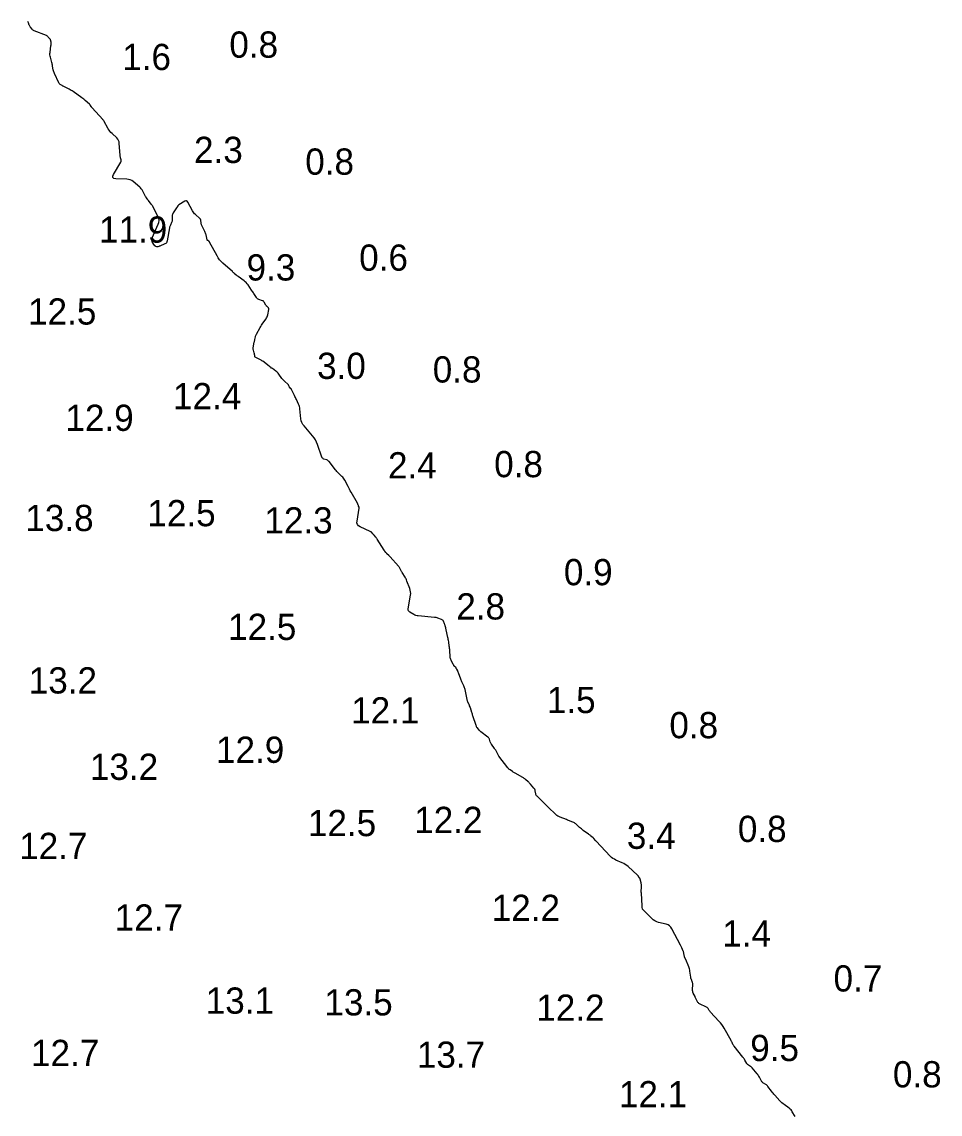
# Model space of a CAD drawing. Extents: x 815352 to 820877, y 582403 to 597439.
# Drawn here: x 817248.4 to 817423.4, y 596583 to 596791.2 of the extents above; entities that cross this region are included whole.
import ezdxf

# ---------------------------------------------------------------- set-up
doc = ezdxf.new("R2010")
doc.units = 0
doc.layers.add('V-CONT-EL12', color=7, linetype='Continuous')
doc.layers.add('V-TOPO-SOUN', color=7, linetype='Continuous')

msp = doc.modelspace()

# ---------------------------------------------------------------- linework, layer by layer
at = {"layer": 'V-CONT-EL12'}
for points in [[(817366.83, 596621.9), (817366.78, 596621.95), (817366.75, 596622), (817366.72, 596622.06), (817366.71, 596622.13), (817366.66, 596622.39), (817366.65, 596622.46), (817366.65, 596622.53), (817366.64, 596622.6), (817366.63, 596622.66), (817366.51, 596625.12), (817366.51, 596625.13), (817366.51, 596625.14), (817366.5, 596625.15), (817366.49, 596625.16), (817366.46, 596625.19), (817366.45, 596625.2), (817366.45, 596625.21), (817366.45, 596625.22), (817366.45, 596625.23), (817366.49, 596626.45), (817366.49, 596626.6), (817366.48, 596626.74), (817366.46, 596626.89), (817366.43, 596627.04), (817366.27, 596627.76), (817366.25, 596627.83), (817366.22, 596627.9), (817366.19, 596627.97), (817366.14, 596628.04), (817365.96, 596628.29), (817365.91, 596628.35), (817365.86, 596628.41), (817365.81, 596628.47), (817365.75, 596628.52), (817363.94, 596630.16), (817363.69, 596630.37), (817363.42, 596630.56), (817363.14, 596630.73), (817362.84, 596630.87), (817361.63, 596631.4), (817361.33, 596631.55), (817361.06, 596631.72), (817360.8, 596631.92), (817360.56, 596632.15), (817357.84, 596634.99), (817357.79, 596635.04), (817357.75, 596635.09), (817357.7, 596635.15), (817357.66, 596635.2), (817357.49, 596635.42), (817357.45, 596635.47), (817357.4, 596635.52), (817357.35, 596635.57), (817357.3, 596635.62), (817356.8, 596636.03), (817356.69, 596636.12), (817356.59, 596636.2), (817356.49, 596636.28), (817356.38, 596636.36), (817355.39, 596637.07), (817355.21, 596637.2), (817355.04, 596637.33), (817354.87, 596637.47), (817354.71, 596637.62), (817353.98, 596638.29), (817353.86, 596638.39), (817353.72, 596638.48), (817353.58, 596638.56), (817353.43, 596638.62), (817352.58, 596638.93), (817352.55, 596638.95), (817352.51, 596638.96), (817352.48, 596638.98), (817352.45, 596639), (817352.33, 596639.09), (817352.3, 596639.12), (817352.27, 596639.13), (817352.23, 596639.15), (817352.2, 596639.16), (817350.97, 596639.61), (817350.76, 596639.69), (817350.56, 596639.8), (817350.38, 596639.93), (817350.2, 596640.08), (817348.7, 596641.52), (817348.46, 596641.75), (817348.23, 596641.97), (817348, 596642.2), (817347.77, 596642.42), (817346.59, 596643.57), (817346.5, 596643.68), (817346.43, 596643.79), (817346.37, 596643.92), (817346.34, 596644.05), (817346.25, 596644.62), (817346.22, 596644.76), (817346.17, 596644.89), (817346.1, 596645.01), (817346.01, 596645.12), (817345.33, 596645.88), (817345.22, 596646), (817345.11, 596646.12), (817345, 596646.23), (817344.88, 596646.34), (817344.41, 596646.77), (817344.28, 596646.87), (817344.16, 596646.97), (817344.03, 596647.06), (817343.89, 596647.14), (817342.41, 596647.97), (817342.29, 596648.04), (817342.17, 596648.12), (817342.05, 596648.19), (817341.93, 596648.27), (817341.45, 596648.58), (817341.34, 596648.66), (817341.23, 596648.75), (817341.13, 596648.85), (817341.04, 596648.96), (817339.33, 596651.24), (817339.25, 596651.35), (817339.17, 596651.47), (817339.1, 596651.59), (817339.04, 596651.71), (817338.78, 596652.21), (817338.72, 596652.33), (817338.65, 596652.45), (817338.57, 596652.56), (817338.49, 596652.68), (817337.9, 596653.47), (817337.83, 596653.58), (817337.77, 596653.69), (817337.72, 596653.81), (817337.67, 596653.93), (817337.52, 596654.43), (817337.48, 596654.55), (817337.41, 596654.65), (817337.33, 596654.75), (817337.24, 596654.83), (817335.9, 596655.85), (817335.8, 596655.93), (817335.7, 596656.02), (817335.62, 596656.11), (817335.53, 596656.2), (817335.21, 596656.6), (817335.14, 596656.7), (817335.07, 596656.81), (817335.02, 596656.92), (817334.97, 596657.04), (817334.37, 596658.89), (817334.31, 596659.05), (817334.26, 596659.21), (817334.21, 596659.38), (817334.16, 596659.54), (817333.9, 596660.42), (817333.88, 596660.47), (817333.87, 596660.52), (817333.85, 596660.57), (817333.83, 596660.62), (817333.74, 596660.82), (817333.72, 596660.87), (817333.69, 596660.92), (817333.67, 596660.97), (817333.65, 596661.02), (817333.4, 596661.56), (817333.35, 596661.67), (817333.31, 596661.78), (817333.28, 596661.89), (817333.25, 596662.01), (817332.86, 596663.92), (817332.82, 596664.1), (817332.77, 596664.27), (817332.71, 596664.43), (817332.64, 596664.6), (817332.32, 596665.24), (817332.25, 596665.4), (817332.17, 596665.56), (817332.11, 596665.73), (817332.04, 596665.9), (817331.61, 596667.11), (817331.58, 596667.2), (817331.54, 596667.28), (817331.51, 596667.37), (817331.47, 596667.46), (817331.3, 596667.79), (817331.25, 596667.88), (817331.2, 596667.95), (817331.15, 596668.03), (817331.09, 596668.1), (817330.82, 596668.39), (817330.76, 596668.46), (817330.7, 596668.54), (817330.65, 596668.62), (817330.6, 596668.71), (817330.22, 596669.49), (817330.15, 596669.65), (817330.09, 596669.82), (817330.06, 596669.99), (817330.04, 596670.16), (817329.96, 596671.35), (817329.94, 596671.56), (817329.92, 596671.77), (817329.9, 596671.98), (817329.87, 596672.19), (817329.75, 596673.03), (817329.72, 596673.24), (817329.68, 596673.44), (817329.64, 596673.65), (817329.6, 596673.86), (817329.27, 596675.27), (817329.25, 596675.36), (817329.23, 596675.46), (817329.21, 596675.56), (817329.18, 596675.66), (817329.09, 596676.05), (817329.07, 596676.15), (817329.04, 596676.25), (817329.01, 596676.34), (817328.97, 596676.44), (817328.74, 596676.95), (817328.68, 596677.06), (817328.6, 596677.15), (817328.51, 596677.22), (817328.4, 596677.28), (817327.71, 596677.54), (817327.55, 596677.59), (817327.39, 596677.63), (817327.23, 596677.66), (817327.07, 596677.68), (817323.93, 596677.96), (817323.72, 596677.99), (817323.51, 596678.04), (817323.31, 596678.12), (817323.12, 596678.22), (817322.36, 596678.66), (817322.2, 596678.78), (817322.09, 596678.93), (817322.04, 596679.11), (817322.05, 596679.31), (817322.47, 596681.92), (817322.5, 596682.24), (817322.48, 596682.56), (817322.43, 596682.87), (817322.34, 596683.18), (817321.79, 596684.61), (817321.71, 596684.81), (817321.62, 596685), (817321.53, 596685.18), (817321.42, 596685.37), (817320.87, 596686.25), (817320.8, 596686.35), (817320.75, 596686.45), (817320.69, 596686.55), (817320.63, 596686.65), (817320.42, 596687.06), (817320.36, 596687.16), (817320.3, 596687.26), (817320.23, 596687.35), (817320.15, 596687.44), (817318.6, 596689.19), (817318.53, 596689.27), (817318.46, 596689.34), (817318.39, 596689.42), (817318.32, 596689.49), (817317.98, 596689.8), (817317.93, 596689.85), (817317.87, 596689.91), (817317.82, 596689.96), (817317.78, 596690.02), (817317.59, 596690.27), (817317.55, 596690.33), (817317.5, 596690.39), (817317.46, 596690.45), (817317.42, 596690.52), (817316.09, 596692.61), (817316.03, 596692.7), (817315.97, 596692.79), (817315.9, 596692.88), (817315.83, 596692.96), (817315.52, 596693.33), (817315.46, 596693.39), (817315.41, 596693.46), (817315.35, 596693.52), (817315.29, 596693.59), (817315.07, 596693.84), (817315.01, 596693.91), (817314.94, 596693.96), (817314.87, 596694.01), (817314.8, 596694.04), (817312.84, 596694.94), (817312.54, 596695.13), (817312.34, 596695.38), (817312.25, 596695.67), (817312.27, 596696.03), (817312.7, 596698.51), (817312.7, 596698.56), (817312.7, 596698.61), (817312.69, 596698.66), (817312.67, 596698.7), (817312.58, 596698.9), (817312.56, 596698.94), (817312.55, 596698.98), (817312.53, 596699.03), (817312.51, 596699.07), (817312.44, 596699.25), (817312.42, 596699.3), (817312.4, 596699.34), (817312.38, 596699.38), (817312.35, 596699.42), (817311.14, 596701.56), (817310.99, 596701.82), (817310.85, 596702.09), (817310.7, 596702.35), (817310.56, 596702.62), (817309.93, 596703.83), (817309.82, 596704.02), (817309.69, 596704.21), (817309.55, 596704.38), (817309.4, 596704.54), (817308.76, 596705.16), (817308.6, 596705.32), (817308.45, 596705.48), (817308.3, 596705.65), (817308.16, 596705.82), (817306.93, 596707.39), (817306.84, 596707.49), (817306.73, 596707.58), (817306.62, 596707.65), (817306.49, 596707.7), (817305.95, 596707.87), (817305.83, 596707.93), (817305.73, 596708), (817305.65, 596708.1), (817305.59, 596708.23), (817304.72, 596710.66), (817304.54, 596711.1), (817304.33, 596711.52), (817304.07, 596711.91), (817303.78, 596712.29), (817302.18, 596714.17), (817301.95, 596714.48), (817301.78, 596714.82), (817301.65, 596715.17), (817301.59, 596715.55), (817301.38, 596717.42), (817301.35, 596717.65), (817301.3, 596717.87), (817301.22, 596718.1), (817301.13, 596718.31), (817300.72, 596719.19), (817300.62, 596719.39), (817300.52, 596719.59), (817300.43, 596719.79), (817300.33, 596719.99), (817299.81, 596721.1), (817299.78, 596721.15), (817299.75, 596721.19), (817299.71, 596721.23), (817299.67, 596721.27), (817299.51, 596721.41), (817299.47, 596721.45), (817299.43, 596721.49), (817299.4, 596721.54), (817299.38, 596721.59), (817299.28, 596721.85), (817299.25, 596721.91), (817299.22, 596721.96), (817299.18, 596722.01), (817299.13, 596722.06), (817298.44, 596722.69), (817298.31, 596722.82), (817298.19, 596722.95), (817298.07, 596723.08), (817297.96, 596723.22), (817297.37, 596724.05), (817297.25, 596724.21), (817297.11, 596724.36), (817296.97, 596724.5), (817296.81, 596724.62), (817296.15, 596725.1), (817295.99, 596725.22), (817295.83, 596725.35), (817295.66, 596725.47), (817295.5, 596725.59), (817294.29, 596726.5), (817294.15, 596726.6), (817294.01, 596726.69), (817293.87, 596726.78), (817293.72, 596726.86), (817292.87, 596727.3), (817292.84, 596727.32), (817292.82, 596727.35), (817292.8, 596727.38), (817292.79, 596727.41), (817292.77, 596727.56), (817292.77, 596727.6), (817292.76, 596727.64), (817292.76, 596727.68), (817292.75, 596727.72), (817292.71, 596727.93), (817292.71, 596727.97), (817292.7, 596728.02), (817292.68, 596728.07), (817292.67, 596728.11), (817292.51, 596728.65), (817292.49, 596728.75), (817292.48, 596728.85), (817292.48, 596728.96), (817292.49, 596729.07), (817292.68, 596730.16), (817292.71, 596730.29), (817292.73, 596730.42), (817292.76, 596730.55), (817292.79, 596730.68), (817292.9, 596731.19), (817292.94, 596731.32), (817292.98, 596731.45), (817293.03, 596731.57), (817293.09, 596731.68), (817293.8, 596732.96), (817293.93, 596733.16), (817294.05, 596733.37), (817294.19, 596733.57), (817294.32, 596733.77), (817294.93, 596734.62), (817295.04, 596734.79), (817295.13, 596734.97), (817295.2, 596735.16), (817295.25, 596735.36), (817295.46, 596736.4), (817295.47, 596736.49), (817295.45, 596736.56), (817295.42, 596736.63), (817295.37, 596736.7), (817295.11, 596736.94), (817295.04, 596737), (817294.99, 596737.07), (817294.94, 596737.14), (817294.89, 596737.22), (817294.6, 596737.75), (817294.53, 596737.86), (817294.45, 596737.94), (817294.35, 596738.01), (817294.23, 596738.06), (817293.57, 596738.29), (817293.43, 596738.35), (817293.3, 596738.43), (817293.19, 596738.53), (817293.1, 596738.66), (817292.62, 596739.4), (817292.51, 596739.57), (817292.4, 596739.73), (817292.29, 596739.9), (817292.18, 596740.07), (817291.49, 596741.08), (817291.33, 596741.3), (817291.15, 596741.5), (817290.96, 596741.68), (817290.75, 596741.84), (817289.62, 596742.64), (817289.52, 596742.71), (817289.43, 596742.79), (817289.33, 596742.87), (817289.24, 596742.95), (817288.87, 596743.27), (817288.78, 596743.35), (817288.69, 596743.44), (817288.6, 596743.52), (817288.51, 596743.6), (817286.69, 596745.22), (817286.37, 596745.53), (817286.08, 596745.86), (817285.82, 596746.21), (817285.59, 596746.59), (817284.15, 596749.23), (817284.12, 596749.28), (817284.08, 596749.32), (817284.04, 596749.36), (817284, 596749.39), (817283.81, 596749.51), (817283.76, 596749.55), (817283.73, 596749.59), (817283.7, 596749.64), (817283.69, 596749.69), (817283.5, 596750.59), (817283.46, 596750.75), (817283.41, 596750.92), (817283.35, 596751.08), (817283.28, 596751.23), (817282.65, 596752.49), (817282.61, 596752.59), (817282.57, 596752.7), (817282.55, 596752.8), (817282.54, 596752.91), (817282.5, 596753.34), (817282.49, 596753.45), (817282.45, 596753.55), (817282.4, 596753.63), (817282.32, 596753.71), (817281.47, 596754.48), (817281.31, 596754.63), (817281.16, 596754.8), (817281.03, 596754.99), (817280.92, 596755.18), (817280.04, 596756.85), (817279.92, 596757.02), (817279.77, 596757.1), (817279.61, 596757.1), (817279.42, 596757.02), (817278.32, 596756.35), (817278.27, 596756.31), (817278.22, 596756.27), (817278.18, 596756.22), (817278.14, 596756.17), (817277.99, 596755.95), (817277.96, 596755.9), (817277.92, 596755.85), (817277.89, 596755.79), (817277.85, 596755.74), (817277.22, 596754.79), (817277.15, 596754.65), (817277.09, 596754.5), (817277.06, 596754.35), (817277.04, 596754.19), (817277.04, 596753.48), (817277.03, 596753.35), (817277.01, 596753.22), (817276.97, 596753.09), (817276.92, 596752.96), (817276.69, 596752.47), (817276.63, 596752.35), (817276.59, 596752.22), (817276.55, 596752.09), (817276.52, 596751.96), (817276.08, 596749.44), (817276.02, 596749.26), (817275.94, 596749.11), (817275.81, 596748.99), (817275.65, 596748.9), (817274.67, 596748.46), (817274.63, 596748.44), (817274.58, 596748.42), (817274.54, 596748.41), (817274.49, 596748.39), (817274.3, 596748.34), (817274.26, 596748.33), (817274.21, 596748.33), (817274.16, 596748.33), (817274.12, 596748.34), (817273.9, 596748.41), (817273.85, 596748.43), (817273.81, 596748.46), (817273.77, 596748.49), (817273.73, 596748.53), (817273.39, 596748.96), (817273.34, 596749.03), (817273.3, 596749.1), (817273.27, 596749.17), (817273.24, 596749.25), (817273.13, 596749.65), (817273.12, 596749.68), (817273.12, 596749.72), (817273.12, 596749.75), (817273.13, 596749.79), (817273.16, 596749.93), (817273.16, 596749.97), (817273.17, 596750), (817273.19, 596750.04), (817273.2, 596750.07), (817274.37, 596752.62), (817274.49, 596752.99), (817274.53, 596753.35), (817274.48, 596753.71), (817274.34, 596754.06), (817273.42, 596755.9), (817273.33, 596756.05), (817273.24, 596756.2), (817273.15, 596756.34), (817273.04, 596756.47), (817272.51, 596757.14), (817272.45, 596757.21), (817272.4, 596757.28), (817272.35, 596757.35), (817272.3, 596757.43), (817272.1, 596757.72), (817272.05, 596757.79), (817272, 596757.87), (817271.96, 596757.94), (817271.91, 596758.02), (817271.39, 596759.04), (817271.28, 596759.22), (817271.15, 596759.4), (817271.01, 596759.56), (817270.84, 596759.71), (817269.59, 596760.75), (817269.32, 596760.95), (817269.02, 596761.09), (817268.7, 596761.18), (817268.37, 596761.22), (817266.29, 596761.3), (817265.92, 596761.37), (817265.72, 596761.53), (817265.69, 596761.78), (817265.84, 596762.13), (817267.25, 596764.49), (817267.3, 596764.59), (817267.32, 596764.69), (817267.32, 596764.79), (817267.3, 596764.89), (817267.18, 596765.31), (817267.15, 596765.42), (817267.13, 596765.52), (817267.11, 596765.63), (817267.1, 596765.74), (817266.94, 596768.07), (817266.9, 596768.36), (817266.8, 596768.62), (817266.65, 596768.86), (817266.46, 596769.08), (817265.56, 596769.92), (817265.35, 596770.13), (817265.16, 596770.35), (817264.99, 596770.58), (817264.84, 596770.83), (817264.01, 596772.32), (817264, 596772.35), (817263.98, 596772.37), (817263.96, 596772.4), (817263.94, 596772.42), (817263.86, 596772.51), (817263.84, 596772.54), (817263.82, 596772.56), (817263.8, 596772.58), (817263.78, 596772.61), (817261.77, 596774.82), (817261.73, 596774.88), (817261.68, 596774.93), (817261.64, 596774.99), (817261.6, 596775.05), (817261.45, 596775.29), (817261.41, 596775.35), (817261.37, 596775.41), (817261.32, 596775.46), (817261.27, 596775.51), (817260.47, 596776.24), (817260.31, 596776.38), (817260.16, 596776.51), (817259.99, 596776.63), (817259.83, 596776.75), (817258.16, 596777.92), (817257.98, 596778.04), (817257.79, 596778.16), (817257.6, 596778.27), (817257.4, 596778.38), (817256.37, 596778.89), (817256.28, 596778.93), (817256.2, 596778.98), (817256.11, 596779.03), (817256.03, 596779.08), (817255.69, 596779.28), (817255.61, 596779.34), (817255.54, 596779.41), (817255.48, 596779.48), (817255.44, 596779.57), (817254.58, 596781.37), (817254.51, 596781.54), (817254.45, 596781.71), (817254.4, 596781.88), (817254.36, 596782.06), (817254.24, 596782.78), (817254.21, 596782.96), (817254.17, 596783.14), (817254.13, 596783.31), (817254.08, 596783.49), (817253.81, 596784.48), (817253.76, 596784.7), (817253.73, 596784.93), (817253.72, 596785.16), (817253.74, 596785.39), (817253.92, 596786.7), (817253.93, 596786.77), (817253.93, 596786.85), (817253.94, 596786.92), (817253.94, 596787), (817253.93, 596787.38), (817253.93, 596787.42), (817253.93, 596787.46), (817253.92, 596787.5), (817253.92, 596787.54), (817253.88, 596787.69), (817253.87, 596787.72), (817253.86, 596787.76), (817253.84, 596787.79), (817253.82, 596787.83), (817253.42, 596788.33), (817253.35, 596788.42), (817253.26, 596788.5), (817253.16, 596788.56), (817253.05, 596788.61), (817250.71, 596789.52), (817250.6, 596789.57), (817250.5, 596789.64), (817250.4, 596789.72), (817250.32, 596789.8), (817250.01, 596790.2), (817249.94, 596790.29), (817249.87, 596790.39), (817249.82, 596790.5), (817249.78, 596790.61), (817249.62, 596791.06), (817249.58, 596791.17), (817249.53, 596791.28)], [(817395.78, 596582.51), (817395.26, 596583.42), (817395.15, 596583.61), (817395.01, 596583.78), (817394.86, 596583.93), (817394.69, 596584.07), (817393.71, 596584.77), (817393.49, 596584.94), (817393.28, 596585.11), (817393.08, 596585.3), (817392.89, 596585.5), (817391.9, 596586.59), (817391.75, 596586.77), (817391.6, 596586.95), (817391.45, 596587.14), (817391.31, 596587.33), (817390.62, 596588.26), (817390.54, 596588.36), (817390.45, 596588.45), (817390.34, 596588.54), (817390.23, 596588.61), (817389.76, 596588.87), (817389.65, 596588.94), (817389.56, 596589.03), (817389.47, 596589.13), (817389.4, 596589.24), (817388.98, 596590.01), (817388.88, 596590.17), (817388.78, 596590.34), (817388.67, 596590.49), (817388.55, 596590.64), (817387.63, 596591.78), (817387.55, 596591.86), (817387.47, 596591.94), (817387.39, 596592.01), (817387.29, 596592.07), (817386.91, 596592.31), (817386.82, 596592.38), (817386.74, 596592.45), (817386.67, 596592.53), (817386.61, 596592.62), (817386.21, 596593.27), (817386.13, 596593.41), (817386.04, 596593.54), (817385.94, 596593.68), (817385.84, 596593.81), (817384.16, 596595.91), (817384.1, 596595.99), (817384.04, 596596.08), (817383.99, 596596.17), (817383.94, 596596.26), (817383.77, 596596.64), (817383.72, 596596.74), (817383.68, 596596.83), (817383.63, 596596.92), (817383.58, 596597.02), (817382.28, 596599.33), (817382.06, 596599.69), (817381.82, 596600.04), (817381.56, 596600.38), (817381.28, 596600.7), (817379.68, 596602.43), (817379.62, 596602.5), (817379.55, 596602.58), (817379.49, 596602.67), (817379.43, 596602.75), (817379.21, 596603.09), (817379.15, 596603.17), (817379.09, 596603.25), (817379.01, 596603.3), (817378.92, 596603.35), (817377.57, 596604), (817377.45, 596604.07), (817377.35, 596604.16), (817377.27, 596604.26), (817377.2, 596604.37), (817376.95, 596604.87), (817376.89, 596604.99), (817376.83, 596605.12), (817376.77, 596605.24), (817376.71, 596605.37), (817376.38, 596606.04), (817376.31, 596606.19), (817376.27, 596606.35), (817376.24, 596606.52), (817376.24, 596606.69), (817376.27, 596607.77), (817376.27, 596607.88), (817376.25, 596607.99), (817376.23, 596608.1), (817376.19, 596608.21), (817376.01, 596608.63), (817375.97, 596608.74), (817375.94, 596608.85), (817375.91, 596608.96), (817375.89, 596609.07), (817375.74, 596610.19), (817375.7, 596610.42), (817375.65, 596610.64), (817375.58, 596610.85), (817375.5, 596611.07), (817374.93, 596612.47), (817374.91, 596612.52), (817374.89, 596612.56), (817374.87, 596612.61), (817374.85, 596612.66), (817374.75, 596612.84), (817374.73, 596612.89), (817374.71, 596612.94), (817374.7, 596612.99), (817374.69, 596613.04), (817374.59, 596613.61), (817374.57, 596613.72), (817374.54, 596613.83), (817374.5, 596613.94), (817374.46, 596614.04), (817374.18, 596614.64), (817374.12, 596614.77), (817374.06, 596614.9), (817373.99, 596615.03), (817373.92, 596615.17), (817372.3, 596618.3), (817372.1, 596618.6), (817371.85, 596618.85), (817371.56, 596619.03), (817371.22, 596619.16), (817369.75, 596619.53), (817369.4, 596619.64), (817369.07, 596619.8), (817368.76, 596620), (817368.48, 596620.25), (817366.83, 596621.9)]]:
    msp.add_lwpolyline(points, dxfattribs=at)

# ---------------------------------------------------------------- texts
at = {"layer": 'V-TOPO-SOUN'}
for s, p in [('0.8', (817287.93, 596784.39)), ('1.6', (817267.5, 596782.03)), ('2.3', (817281.2, 596764.31)), ('0.8', (817302.4, 596762.08)), ('11.9 ', (817263.08, 596749.12)), ('0.6', (817312.68, 596743.77)), ('9.3', (817291.21, 596741.9)), ('12.5 ', (817249.56, 596733.5)), ('3.0', (817304.66, 596723.14)), ('0.8', (817326.71, 596722.45)), ('12.4 ', (817277.19, 596717.36)), ('12.9 ', (817256.68, 596713.23)), ('2.4', (817318.18, 596704.17)), ('0.8', (817338.42, 596704.4)), ('13.8 ', (817249.04, 596694.13)), ('12.5 ', (817272.3, 596695.05)), ('12.3 ', (817294.61, 596693.67)), ('0.9', (817351.71, 596683.8)), ('2.8', (817331.2, 596677.27)), ('12.5 ', (817287.69, 596673.37)), ('13.2 ', (817249.69, 596663.16)), ('1.5', (817348.46, 596659.42)), ('12.1 ', (817311.15, 596657.45)), ('0.8', (817371.82, 596654.63)), ('12.9 ', (817285.39, 596649.94)), ('13.2 ', (817261.34, 596646.69)), ('12.5 ', (817302.91, 596635.96)), ('12.2 ', (817323.18, 596636.56)), ('3.4', (817363.72, 596633.54)), ('0.8', (817384.88, 596634.85)), ('12.7 ', (817247.86, 596631.6)), ('12.2 ', (817337.95, 596619.79)), ('12.7 ', (817266.07, 596617.95)), ('1.4', (817381.89, 596614.9)), ('0.7', (817403.12, 596606.34)), ('13.1 ', (817283.43, 596602.11)), ('13.5 ', (817306.06, 596601.78)), ('12.2 ', (817346.45, 596600.76)), ('12.7 ', (817250.12, 596592.13)), ('13.7 ', (817323.68, 596591.8)), ('9.5', (817387.24, 596593.08)), ('0.8', (817414.44, 596588.06)), ('12.1 ', (817362.2, 596584.26))]:
    msp.add_text(s, height=5, dxfattribs=at).set_placement(p)

doc.saveas('drawing.dxf')
